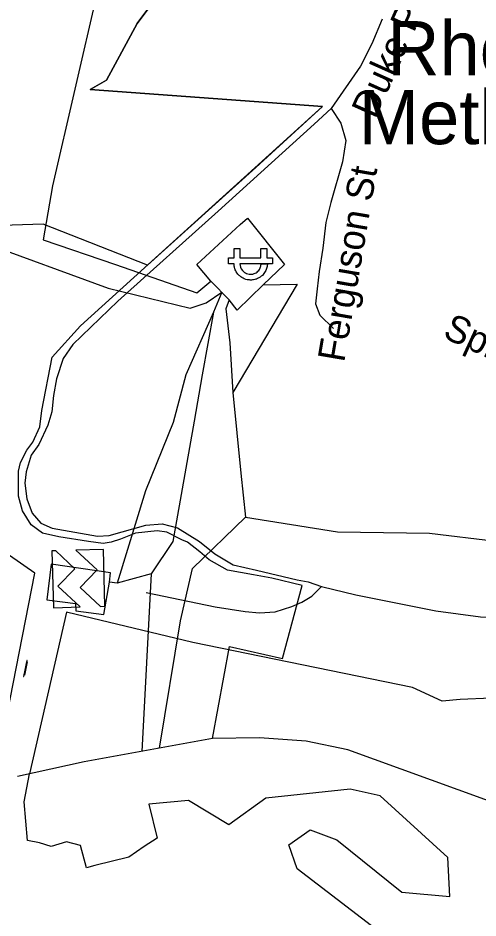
# Model space of a CAD drawing. Extents: x 1159738 to 1321356, y 736314 to 882035.
# Drawn here: x 1276893 to 1278168, y 744811 to 747305 of the extents above; entities that cross this region are included whole.
import ezdxf

# ---------------------------------------------------------------- set-up
doc = ezdxf.new("R2010")
doc.units = 0
for name, color, linetype in [('Exist Boundary Political City Limit New', 7, 'Continuous'), ('Exist Boundary Political CountyLine', 7, 'Continuous'), ('Exist Cultural Church Label', 7, 'Continuous'), ('Exist Hydrographic Lake Dam', 7, 'Continuous'), ('Exist Hydrographic Lake Shore', 7, 'Continuous'), ('Exist Road Non-System Type 51', 7, 'Continuous'), ('Exist Road Non-System Type 51 Label', 7, 'Continuous'), ('Exist Utilities Electrical Power Plant CELL', 7, 'Continuous'), ('Exist Utilities Electrical Power Substation CELL', 7, 'Continuous'), ('Exist Utilities Electrical Transmission Line', 7, 'Continuous'), ('Map Preparation Boundary City Limit Buffer Line', 7, 'Continuous')]:
    doc.layers.add(name, color=color, linetype=linetype)

msp = doc.modelspace()

# ---------------------------------------------------------------- linework, layer by layer
at = {"layer": 'Exist Boundary Political City Limit New'}
for points in [[(1277349.3, 747459.1), (1277223.3, 747290.1), (1277138.5, 747133.6), (1277093.3, 747107.4), (1277737.7, 747059.8), (1277552.2, 746890.9), (1277252.6, 746620.3), (1276962.6, 746734.5), (1276447.3, 746717.9)], [(1277432.4, 745308.7), (1277479.4, 745564.1), (1277626.6, 745530.2), (1277680.6, 745732.5), (1277596.8, 745752.9), (1277545.7, 745762.6), (1277474.1, 745775.6), (1277423.1, 745804), (1277397.1, 745825.9), (1277362.8, 745852.5), (1277347.8, 745858.9), (1277306.1, 745880.1), (1277279.2, 745884.5), (1277219.3, 745877.6), (1277177.8, 745861), (1277151.9, 745853), (1277129.6, 745849.4), (1277089.1, 745855), (1277006.1, 745868), (1276961.1, 745877.5), (1276930.2, 745901.3), (1276905.4, 745939.2), (1276894.7, 745980.7), (1276894.7, 746049.5), (1276900.5, 746073.3), (1276918, 746107.7), (1276934.5, 746130), (1276953.8, 746172.6), (1276959, 746217.4), (1276988.4, 746365.4), (1277066.6, 746452), (1277737.7, 747059.8), (1277093.3, 747107.4), (1277138.5, 747133.6), (1277223.3, 747290.1), (1277349.3, 747459.1)], [(1281829.1, 743948.5), (1281124.2, 744314.1), (1280299.6, 744702.9), (1280148.6, 744757.9), (1279953.8, 744819.9), (1279748.6, 744866), (1279517.3, 744906.7), (1279060.6, 744950.4), (1278640.4, 744984.3), (1278566.8, 745001.8), (1277807.9, 745277.2), (1277692.3, 745301.5), (1277562.5, 745310.1), (1277432.4, 745308.7)]]:
    msp.add_lwpolyline(points, dxfattribs=at)
at = {"layer": 'Exist Boundary Political CountyLine'}
msp.add_lwpolyline([(1283440.6, 743079), (1282031.2, 743843.7), (1281124.2, 744314.1), (1280299.6, 744702.9), (1280148.6, 744757.9), (1279953.8, 744819.9), (1279748.6, 744866), (1279517.3, 744906.7), (1279060.6, 744950.4), (1278640.4, 744984.3), (1278566.8, 745001.8), (1277807.9, 745277.2), (1277692.3, 745301.5), (1277562.5, 745310.1), (1277432.4, 745308.7), (1277076.9, 745243.8), (1276892, 745203.5)], dxfattribs=at)
at = {"layer": 'Exist Hydrographic Lake Dam'}
for points in [[(1276909.2, 745480.4), (1276918.3, 745524.7), (1276917.8, 745524.7), (1276908.8, 745480.5)], [(1276910, 745484), (1276917.5, 745521), (1276918.5, 745520.8), (1276910.9, 745483.8)]]:
    msp.add_lwpolyline(points, close=True, dxfattribs=at)
at = {"layer": 'Exist Hydrographic Lake Shore'}
for points in [[(1276828.6, 745200.8), (1276939.5, 745766.9), (1276798.5, 745865.2)], [(1279067.7, 745230.3), (1278785, 745280.5), (1278566.1, 745326.4), (1278400.1, 745357.6), (1278204.7, 745420.1), (1278119.3, 745416.8), (1278069.1, 745411.8), (1277987.1, 745450.3), (1277378.1, 745574.5), (1277027.6, 745659.1), (1276925.2, 745210.7)], [(1277928.4, 744747.2), (1277666.9, 744947.8), (1277644, 745013.9), (1277702.9, 745055.5), (1277776.9, 745027.7), (1277956.9, 744882.9), (1278089.9, 744870.4), (1278084.9, 744978.8), (1277896.9, 745150), (1277813.9, 745168.1), (1277579.9, 745143.3), (1277477.9, 745069.8), (1277365.5, 745137), (1277256, 745126.8), (1277278.9, 745032.1), (1277243, 745009.3), (1277200.5, 744979.9), (1277105.9, 744957), (1277083.1, 744950.5), (1277066.7, 745012.5), (1277027.6, 745022.3), (1276985.2, 745009.3), (1276952.5, 745019.1), (1276919.9, 745025.6), (1276910.1, 745133.4), (1276925.2, 745210.7)]]:
    msp.add_lwpolyline(points, dxfattribs=at)
at = {"layer": 'Exist Road Non-System Type 51'}
for points in [[(1277902.6, 747302.6), (1277874.2, 747234.2), (1277843, 747171.6), (1277761.4, 747054.5)], [(1277761.4, 747054.5), (1277714.4, 747011.7), (1277448.2, 746770), (1277169.6, 746520.7), (1277044.8, 746400.7), (1277018.6, 746362), (1277000.3, 746305.8), (1276991.5, 746259.3), (1276986.7, 746213.8), (1276975.7, 746177.3), (1276951.4, 746123.3), (1276929.8, 746093.6), (1276916.1, 746047.3), (1276912.3, 746016.7), (1276918, 745972.7), (1276932.5, 745933), (1276956.7, 745905.9), (1276987.8, 745891.2), (1277113.3, 745869.6), (1277145.6, 745870.9), (1277247.9, 745900.1), (1277292.7, 745903.3), (1277335.6, 745892.9), (1277396.3, 745855.1), (1277438.5, 745820.7), (1277489.6, 745789.9), (1277554.3, 745775.1), (1277667, 745748.6), (1277698, 745743.2), (1277734.5, 745729.7)], [(1277761.4, 747054.5), (1277788.5, 747014.1), (1277802.4, 746965.6), (1277793, 746907.1), (1277760.8, 746793.9), (1277746.9, 746738.4), (1277738.2, 746667.3), (1277727.9, 746603.1), (1277722.7, 746554.6), (1277717.5, 746513), (1277729.6, 746481.8), (1277767.7, 746445.3)], [(1277734.5, 745729.7), (1277830.1, 745706.9), (1278051.3, 745662.3), (1278175.4, 745646.1), (1278296.8, 745644.8), (1278335.9, 745654.2), (1278358.4, 745663.1), (1278384.5, 745682.4), (1278399.2, 745706.2), (1278411.7, 745766.9), (1278429.8, 745829.8), (1278448.7, 745856.6), (1278472.9, 745883.6)], [(1277248.5, 745712.9), (1277440.2, 745673.3), (1277522.6, 745660.8), (1277563, 745656.9), (1277606.1, 745659.6), (1277652, 745674.5), (1277680.3, 745686.6), (1277707.3, 745702.8), (1277734.5, 745729.7)]]:
    msp.add_lwpolyline(points, dxfattribs=at)
at = {"layer": 'Exist Utilities Electrical Power Plant CELL'}
for points in [[(1277053.9, 745830.4), (1277112.3, 745775.8), (1277065.8, 745726.9), (1277122.4, 745674.8), (1277134.4, 745675.1), (1277129.9, 745832.6)], [(1277066, 745673.3), (1277003.7, 745731.1), (1277050.4, 745779.1), (1276997.8, 745828.6), (1276987.5, 745828.5), (1276992.1, 745671)]]:
    msp.add_lwpolyline(points, close=True, dxfattribs=at)
at = {"layer": 'Exist Utilities Electrical Power Substation CELL'}
msp.add_lwpolyline([(1277476.3, 746640.4), (1277492.3, 746640.4), (1277492.3, 746666.8), (1277508.5, 746666.8), (1277508.5, 746640.4), (1277566.6, 746640.4), (1277566.6, 746666.8), (1277582.9, 746666.8), (1277582.9, 746640.4), (1277598.9, 746640.4), (1277598.9, 746624.5), (1277582.9, 746624.5), (1277566.6, 746624.5), (1277508.5, 746624.5), (1277509.1, 746619.4), (1277510.1, 746615), (1277512, 746610.4), (1277515.1, 746606), (1277518.9, 746602), (1277521.1, 746600.4), (1277523.6, 746599), (1277526.7, 746597.3), (1277530.1, 746596.2), (1277534, 746595.5), (1277537, 746595.2), (1277540.4, 746595.4), (1277544.3, 746595.9), (1277547.8, 746597), (1277550.2, 746597.9), (1277553, 746599.4), (1277555.8, 746601.4), (1277558.4, 746603.7), (1277560.5, 746606.1), (1277562.3, 746608.5), (1277563.4, 746610.4), (1277564.5, 746612.7), (1277565.6, 746615.6), (1277566, 746617.4), (1277566.7, 746620.5), (1277566.9, 746622.8), (1277567, 746624.5), (1277584.7, 746624.5), (1277584.5, 746621.7), (1277584.2, 746619.5), (1277583.8, 746616.7), (1277583.1, 746614), (1277582.3, 746610.9), (1277581.4, 746608.4), (1277580.3, 746605.7), (1277578.8, 746602.8), (1277576.9, 746599.9), (1277574.9, 746597), (1277572.7, 746594.5), (1277570.6, 746592.2), (1277567.6, 746589.6), (1277564.5, 746587.2), (1277561, 746585.1), (1277557.4, 746583.3), (1277554.7, 746582.1), (1277552.1, 746581.3), (1277549.6, 746580.6), (1277546.4, 746579.9), (1277543.4, 746579.5), (1277540.6, 746579.3), (1277536.9, 746579.2), (1277534.5, 746579.4), (1277531.7, 746579.7), (1277528.7, 746580.3), (1277524.8, 746581.2), (1277520.6, 746582.7), (1277517, 746584.4), (1277514.1, 746586.1), (1277510.6, 746588.4), (1277508.1, 746590.5), (1277506.5, 746591.9), (1277504.5, 746593.9), (1277502.9, 746595.7), (1277500.7, 746598.4), (1277498.4, 746601.9), (1277496.9, 746604.9), (1277495.6, 746607.7), (1277494.6, 746610.3), (1277493.3, 746614.5), (1277492.6, 746618.1), (1277492.3, 746621.2), (1277492, 746624.4), (1277476.3, 746624.5)], close=True, dxfattribs=at)
at = {"layer": 'Exist Utilities Electrical Transmission Line'}
for points in [[(1276301.3, 750464.6), (1276429.1, 749462.8), (1276435.6, 749359.7), (1276585.5, 748262.1), (1276656.9, 747714.3), (1276757.4, 746923.7), (1276794.2, 746684.4), (1277143.6, 746556.6), (1277370.8, 746501.4), (1277414.4, 746515.9), (1277457.9, 746545.9)], [(1279166.1, 749193), (1278979.6, 749029.1), (1278774.3, 748859), (1278460.9, 748569.7), (1277668.4, 747861.6), (1277112.8, 747377), (1276989, 746840.8), (1276963, 746691), (1277163.1, 746622.1), (1277389.3, 746543.9), (1277427.5, 746575.7)], [(1277488.9, 746268), (1277510.8, 746044.2), (1277524.3, 745922.4), (1277778.7, 745881.5), (1278034, 745877.4), (1278218, 745855.6), (1278510.6, 746138.3), (1278793.1, 746595.3), (1278914, 746784.1), (1279138.5, 747139.5), (1279291.4, 747390.2), (1279328.1, 747465.8), (1279741.3, 747459.9), (1279868, 747451.2), (1280008.9, 747642.4), (1280131, 747812), (1280205.4, 747908.3), (1280287.1, 748016.8), (1280460.6, 748220), (1280620.2, 748437.3), (1280760, 748610.9), (1280881.1, 748758.7), (1281060.7, 748950.1), (1281223.6, 749142.3)], [(1277573.2, 746566.2), (1277501.1, 746495.4), (1277478.4, 746524.8), (1277427.5, 746575.7), (1277388.9, 746622.3), (1277509.1, 746733.3), (1277529.1, 746750.6), (1277631.9, 746622.3), (1277573.2, 746566.2)], [(1277573.2, 746566.2), (1277666.9, 746568.2), (1277488.9, 746268)], [(1277457.9, 746545.9), (1277434.8, 746490.3), (1277403.7, 746316.4), (1277381.5, 746187.7), (1277322.4, 745854.6), (1277262.4, 745765), (1277236.4, 745272.9)], [(1277478.4, 746524.8), (1277469.5, 746499.4), (1277480.1, 746405.5), (1277488.9, 746268)], [(1277434.8, 746490.3), (1277358.2, 746316.5), (1277323.4, 746184.8), (1277247, 745995), (1277168.5, 745739.3)], [(1277285.2, 745281.8), (1277343.4, 745635.1), (1277376.8, 745780), (1277524.3, 745922.4)], [(1277262.4, 745765), (1277168.5, 745739.3), (1277147.1, 745742), (1277149.8, 745767.4), (1276985.6, 745791.4), (1276973.2, 745692.9), (1277052.5, 745683.2), (1277053.5, 745662.9), (1277130.9, 745652.2), (1277147.1, 745742)]]:
    msp.add_lwpolyline(points, dxfattribs=at)
at = {"layer": 'Map Preparation Boundary City Limit Buffer Line'}
for points in [[(1277349.3, 747459.1), (1277223.3, 747290.1), (1277138.5, 747133.6), (1277093.3, 747107.4), (1277737.7, 747059.8), (1277552.2, 746890.9), (1277252.6, 746620.3), (1276962.6, 746734.5), (1276447.3, 746717.9)], [(1277432.4, 745308.7), (1277479.4, 745564.1), (1277626.6, 745530.2), (1277680.6, 745732.5), (1277596.8, 745752.9), (1277545.7, 745762.6), (1277474.1, 745775.6), (1277423.1, 745804), (1277397.1, 745825.9), (1277362.8, 745852.5), (1277347.8, 745858.9), (1277306.1, 745880.1), (1277279.2, 745884.5), (1277219.3, 745877.6), (1277177.8, 745861), (1277151.9, 745853), (1277129.6, 745849.4), (1277089.1, 745855), (1277006.1, 745868), (1276961.1, 745877.5), (1276930.2, 745901.3), (1276905.4, 745939.2), (1276894.7, 745980.7), (1276894.7, 746049.5), (1276900.5, 746073.3), (1276918, 746107.7), (1276934.5, 746130), (1276953.8, 746172.6), (1276959, 746217.4), (1276988.4, 746365.4), (1277066.6, 746452), (1277737.7, 747059.8), (1277093.3, 747107.4), (1277138.5, 747133.6), (1277223.3, 747290.1), (1277349.3, 747459.1)], [(1281829.1, 743948.5), (1281124.2, 744314.1), (1280299.6, 744702.9), (1280148.6, 744757.9), (1279953.8, 744819.9), (1279748.6, 744866), (1279517.3, 744906.7), (1279060.6, 744950.4), (1278640.4, 744984.3), (1278566.8, 745001.8), (1277807.9, 745277.2), (1277692.3, 745301.5), (1277562.5, 745310.1), (1277432.4, 745308.7)]]:
    msp.add_lwpolyline(points, dxfattribs=at)

# ---------------------------------------------------------------- texts
at = {"layer": 'Exist Cultural Church Label'}
for s, p in [('Rhodhiss', (1277916.7, 747146.8)), ('Methodist', (1277837.9, 746955.8))]:
    msp.add_text(s, height=150, dxfattribs=at).set_placement(p)
at = {"layer": 'Exist Road Non-System Type 51 Label'}
for s, rotation, p in [('Duke Power Rd', 65.9371, (1277883.5, 747023.4)), ('Ferguson St', 80.3054, (1277797.3, 746349.2)), ('Spruce St', 335.2619, (1278067.6, 746421.4))]:
    msp.add_text(s, height=75, rotation=rotation, dxfattribs=at).set_placement(p)

doc.saveas('drawing.dxf')
